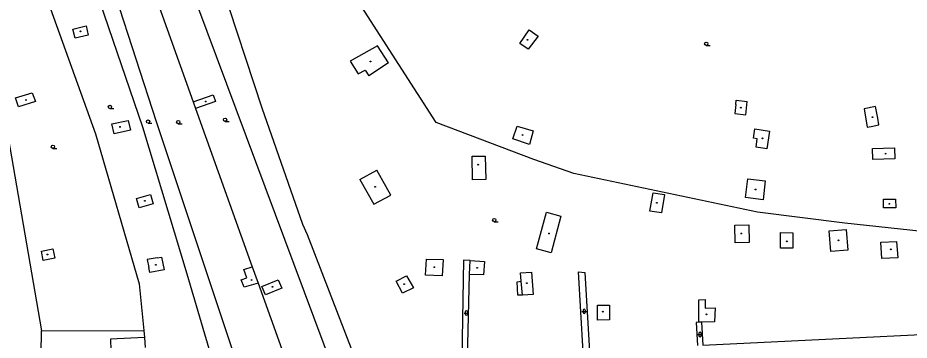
# Model space of a CAD drawing. Extents: x -600309 to -598967, y -1161267 to -1160292.
# Drawn here: x -599727.7 to -599527.1, y -1160865.5 to -1160793 of the extents above; entities that cross this region are included whole.
import ezdxf

# ---------------------------------------------------------------- set-up
doc = ezdxf.new("R2010")
doc.units = 0
for name, color, linetype in [('Level 11', 7, 'Continuous'), ('Level 36', 7, 'Continuous'), ('Level 39', 7, 'Continuous'), ('Level 51', 7, 'Continuous'), ('Level 52', 7, 'Continuous'), ('Level 54', 7, 'Continuous')]:
    doc.layers.add(name, color=color, linetype=linetype)

msp = doc.modelspace()

# ---------------------------------------------------------------- linework, layer by layer
at = {"layer": 'Level 11'}
msp.add_lwpolyline([(-599622.419, -1160829.376), (-599625.372, -1160829.434), (-599625.476, -1160824.132), (-599622.523, -1160824.075), (-599622.419, -1160829.376)], dxfattribs=at)
at = {"layer": 'Level 36'}
for p, q in [((-599572.77, -1160799.175), (-599571.895, -1160799.175)), ((-599707.01, -1160813.395), (-599706.135, -1160813.395)), ((-599698.42, -1160816.685), (-599697.545, -1160816.685)), ((-599691.61, -1160816.815), (-599690.735, -1160816.815)), ((-599681.07, -1160816.275), (-599680.195, -1160816.275)), ((-599719.81, -1160822.375), (-599718.935, -1160822.375)), ((-599620.48, -1160838.855), (-599619.605, -1160838.855)), ((-599627.276, -1160859.426), (-599626.276, -1160859.426)), ((-599627.026, -1160859.176), (-599627.026, -1160859.676)), ((-599626.526, -1160859.176), (-599626.526, -1160859.676)), ((-599600.746, -1160859.046), (-599599.746, -1160859.046)), ((-599600.496, -1160858.796), (-599600.496, -1160859.296)), ((-599599.996, -1160858.796), (-599599.996, -1160859.296)), ((-599574.676, -1160864.236), (-599573.676, -1160864.236)), ((-599574.426, -1160863.986), (-599574.426, -1160864.486)), ((-599573.926, -1160863.986), (-599573.926, -1160864.486))]:
    msp.add_line(p, q, dxfattribs=at)
for centre in [(-599572.7701, -1160798.7999), (-599707.0101, -1160813.0199), (-599698.4201, -1160816.3099), (-599691.6101, -1160816.4399), (-599681.0701, -1160815.8999), (-599719.8101, -1160821.9999), (-599620.4801, -1160838.4799)]:
    msp.add_circle(centre, 0.375, dxfattribs=at)
for centre, start, end in [((-599626.7757, -1160859.1763), 0, 180), ((-599600.2457, -1160858.7963), 0, 180), ((-599600.2457, -1160859.2963), 180, 0), ((-599626.7757, -1160859.6763), 180, 0), ((-599574.1757, -1160863.9863), 0, 180), ((-599574.1757, -1160864.4863), 180, 0)]:
    msp.add_arc(centre, 0.25, start, end, dxfattribs=at)
at = {"layer": 'Level 39'}
for centre, radius in [((-599713.64, -1160796), 0.09), ((-599713.64, -1160796), 0.0398), ((-599613.03, -1160797.93), 0.09), ((-599613.03, -1160797.93), 0.0398), ((-599648.36, -1160802.81), 0.09), ((-599648.36, -1160802.81), 0.0398), ((-599725.89, -1160811.46), 0.09), ((-599725.89, -1160811.46), 0.0398), ((-599685.44, -1160811.82), 0.09), ((-599685.44, -1160811.82), 0.0398), ((-599565, -1160813.19), 0.09), ((-599565, -1160813.19), 0.0398), ((-599535.38, -1160815.33), 0.09), ((-599535.38, -1160815.33), 0.0398), ((-599704.7199, -1160817.53), 0.09), ((-599704.7199, -1160817.53), 0.0398), ((-599614.1, -1160819.35), 0.09), ((-599614.1, -1160819.35), 0.0398), ((-599560.12, -1160820.09), 0.09), ((-599560.12, -1160820.09), 0.0398), ((-599532.4, -1160823.54), 0.09), ((-599532.4, -1160823.54), 0.0398), ((-599624.13, -1160826.03), 0.09), ((-599624.13, -1160826.03), 0.0398), ((-599647.29, -1160831.01), 0.09), ((-599647.29, -1160831.01), 0.0398), ((-599561.67, -1160831.63), 0.09), ((-599561.67, -1160831.63), 0.0398), ((-599699.13, -1160834.18), 0.09), ((-599699.13, -1160834.18), 0.0398), ((-599583.9099, -1160834.6), 0.09), ((-599583.9099, -1160834.6), 0.0398), ((-599531.57, -1160834.84), 0.09), ((-599531.57, -1160834.84), 0.0398), ((-599608.18, -1160841.5), 0.09), ((-599608.18, -1160841.5), 0.0398), ((-599564.88, -1160841.5), 0.09), ((-599564.88, -1160841.5), 0.0398), ((-599554.65, -1160843.28), 0.09), ((-599554.65, -1160843.28), 0.0398), ((-599542.99, -1160843.05), 0.09), ((-599542.99, -1160843.05), 0.0398), ((-599531.21, -1160845.07), 0.09), ((-599531.21, -1160845.07), 0.0398), ((-599721.07, -1160846.26), 0.09), ((-599721.07, -1160846.26), 0.0398), ((-599696.6599, -1160848.55), 0.09), ((-599696.6599, -1160848.55), 0.0398), ((-599633.99, -1160849.11), 0.09), ((-599633.99, -1160849.11), 0.0398), ((-599624.36, -1160849.23), 0.09), ((-599624.36, -1160849.23), 0.0398), ((-599675.1, -1160851.9699), 0.09), ((-599675.1, -1160851.9699), 0.0398), ((-599670.4, -1160853.51), 0.09), ((-599670.4, -1160853.51), 0.0398), ((-599640.78, -1160852.92), 0.09), ((-599640.78, -1160852.92), 0.0398), ((-599613.18, -1160852.68), 0.09), ((-599613.18, -1160852.68), 0.0398), ((-599596.05, -1160859.11), 0.09), ((-599596.05, -1160859.11), 0.0398), ((-599572.73, -1160859.7), 0.09), ((-599572.73, -1160859.7), 0.0398)]:
    msp.add_circle(centre, radius, dxfattribs=at)
at = {"layer": 'Level 51'}
for points in [[(-599673.46, -1160891.53), (-599679.15, -1160868.37), (-599696.51, -1160816.4099), (-599705.69, -1160788.09), (-599712.54, -1160765.57)], [(-599703.3, -1160769.87), (-599688.24, -1160811.9)], [(-599691.7199, -1160778.4), (-599650.25, -1160889.64)], [(-599723.06, -1160783.39), (-599710.25, -1160819.11)], [(-599682.02, -1160785.12), (-599672.8, -1160813.23)], [(-599709.25, -1160789.42), (-599699.68, -1160817.5)], [(-599633.54, -1160816.54), (-599650.4099, -1160790.42)], [(-599687.7199, -1160813.36), (-599674.95, -1160848.99)], [(-599672.8, -1160813.23), (-599663.65, -1160839.4099)], [(-599611.6, -1160824.89), (-599633.54, -1160816.54)], [(-599730.3, -1160817.74), (-599722.4099, -1160863.39)], [(-599710.25, -1160819.11), (-599700.44, -1160852.81)], [(-599699.68, -1160817.5), (-599689.69, -1160850.57)], [(-599602.56, -1160828.04), (-599611.6, -1160824.89)], [(-599561.2199, -1160836.7199), (-599602.56, -1160828.04)], [(-599541.58, -1160839.18), (-599561.2199, -1160836.7199)], [(-599663.65, -1160839.4099), (-599662.6, -1160841.71)], [(-599499.11, -1160843.78), (-599541.58, -1160839.18)], [(-599662.6, -1160841.71), (-599652.35, -1160868.39)], [(-599689.69, -1160850.57), (-599683.98, -1160869.95)], [(-599600.45, -1160868.14), (-599601.52, -1160850.12)], [(-599700.44, -1160852.81), (-599699.39, -1160863.35)], [(-599673.63, -1160852.6599), (-599657.18, -1160898.57)], [(-599615.36, -1160852.4099), (-599614.4099, -1160852.28)], [(-599615.1599, -1160855.43), (-599615.36, -1160852.4099)], [(-599614.11, -1160855.37), (-599615.1599, -1160855.43)], [(-599722.62, -1160879.05), (-599722.4099, -1160863.39)], [(-599722.4099, -1160863.39), (-599699.39, -1160863.35)], [(-599699.39, -1160863.35), (-599699.21, -1160864.94)], [(-599573.58, -1160866.6599), (-599490.67, -1160862.63)], [(-599699.21, -1160864.94), (-599706.86, -1160865.27)], [(-599706.86, -1160865.27), (-599706.8, -1160867.85)], [(-599699.21, -1160864.94), (-599699.05, -1160867.18)]]:
    msp.add_lwpolyline(points, dxfattribs=at)
at = {"layer": 'Level 52'}
for points in [[(-599715.38, -1160795.49), (-599712.36, -1160794.75)], [(-599712.36, -1160794.75), (-599711.89, -1160796.88)], [(-599714.79, -1160797.58), (-599715.38, -1160795.49)], [(-599711.89, -1160796.88), (-599714.79, -1160797.58)], [(-599614.74, -1160798.77), (-599612.64, -1160795.69)], [(-599610.64, -1160797.13), (-599612.89, -1160800)], [(-599612.64, -1160795.69), (-599610.64, -1160797.13)], [(-599646.79, -1160799.31), (-599652.94, -1160802.7199)], [(-599644.32, -1160803.13), (-599646.79, -1160799.31)], [(-599612.89, -1160800), (-599614.74, -1160798.77)], [(-599652.94, -1160802.7199), (-599651.14, -1160805.6)], [(-599644.32, -1160803.13), (-599648.74, -1160805.99)], [(-599651.14, -1160805.6), (-599649.56, -1160804.7199)], [(-599649.56, -1160804.7199), (-599648.74, -1160805.99)], [(-599728.2199, -1160810.99), (-599724.5, -1160809.82)], [(-599727.57, -1160812.98), (-599728.2199, -1160810.99)], [(-599724.5, -1160809.82), (-599723.77, -1160811.83)], [(-599688.24, -1160811.9), (-599683.73, -1160810.33)], [(-599683.73, -1160810.33), (-599683.21, -1160811.78)], [(-599723.77, -1160811.83), (-599727.57, -1160812.98)], [(-599688.24, -1160811.9), (-599687.7199, -1160813.36)], [(-599683.21, -1160811.78), (-599687.7199, -1160813.36)], [(-599566.11, -1160812.46), (-599566.32, -1160814.54)], [(-599566.11, -1160812.46), (-599566.02, -1160811.52)], [(-599566.02, -1160811.52), (-599563.57, -1160811.77)], [(-599563.88, -1160814.82), (-599563.57, -1160811.77)], [(-599534.65, -1160812.96), (-599537.26, -1160813.45)], [(-599534.19, -1160815.58), (-599534.65, -1160812.96)], [(-599566.32, -1160814.54), (-599563.88, -1160814.82)], [(-599537.26, -1160813.45), (-599536.59, -1160817.58)], [(-599706.56, -1160816.86), (-599702.9099, -1160816.06)], [(-599706.03, -1160819.1), (-599706.56, -1160816.86)], [(-599702.9099, -1160816.06), (-599702.37, -1160818.27)], [(-599616.28, -1160820.19), (-599615.36, -1160817.36)], [(-599615.36, -1160817.36), (-599611.71, -1160818.44)], [(-599535.67, -1160817.45), (-599533.95, -1160817.08)], [(-599533.95, -1160817.08), (-599534.19, -1160815.58)], [(-599702.37, -1160818.27), (-599706.03, -1160819.1)], [(-599611.71, -1160818.44), (-599612.58, -1160821.4699)], [(-599562.12, -1160820.05), (-599561.85, -1160817.99)], [(-599561.85, -1160817.99), (-599558.55, -1160818.51)], [(-599558.55, -1160818.51), (-599559.1599, -1160822.44)], [(-599536.59, -1160817.58), (-599535.67, -1160817.45)], [(-599612.58, -1160821.4699), (-599616.28, -1160820.19)], [(-599561.33, -1160820.18), (-599562.12, -1160820.05)], [(-599561.55, -1160822.06), (-599561.33, -1160820.18)], [(-599559.1599, -1160822.44), (-599561.55, -1160822.06)], [(-599535.36, -1160822.4099), (-599530.37, -1160822.23)], [(-599535.31, -1160824.83), (-599535.36, -1160822.4099)], [(-599530.37, -1160822.23), (-599530.3, -1160824.68)], [(-599530.3, -1160824.68), (-599535.31, -1160824.83)], [(-599650.74, -1160829.38), (-599646.95, -1160827.24)], [(-599643.75, -1160832.92), (-599646.95, -1160827.24)], [(-599650.74, -1160829.38), (-599647.6, -1160834.93)], [(-599563.94, -1160833.4), (-599563.42, -1160829.19)], [(-599563.42, -1160829.19), (-599559.49, -1160829.6599)], [(-599559.49, -1160829.6599), (-599560, -1160833.94)], [(-599701, -1160833.6), (-599697.84, -1160832.77)], [(-599697.84, -1160832.77), (-599697.28, -1160834.83)], [(-599647.6, -1160834.93), (-599643.75, -1160832.92)], [(-599585.45, -1160836.49), (-599584.74, -1160832.35)], [(-599584.74, -1160832.35), (-599582.21, -1160832.73)], [(-599582.21, -1160832.73), (-599582.87, -1160836.88)], [(-599560, -1160833.94), (-599563.94, -1160833.4)], [(-599700.45, -1160835.7199), (-599701, -1160833.6)], [(-599697.28, -1160834.83), (-599700.45, -1160835.7199)], [(-599532.9099, -1160833.8), (-599530.19, -1160833.78)], [(-599532.9, -1160835.74), (-599532.9099, -1160833.8)], [(-599530.19, -1160833.78), (-599530.11, -1160835.7199)], [(-599610.96, -1160844.96), (-599608.76, -1160836.7199)], [(-599608.76, -1160836.7199), (-599605.48, -1160837.59)], [(-599582.87, -1160836.88), (-599585.45, -1160836.49)], [(-599530.11, -1160835.7199), (-599532.9, -1160835.74)], [(-599605.48, -1160837.59), (-599607.68, -1160845.83)], [(-599566.37, -1160839.62), (-599563.2199, -1160839.54)], [(-599566.27, -1160843.6), (-599566.37, -1160839.62)], [(-599563.2199, -1160839.54), (-599563.15, -1160843.54)], [(-599556.05, -1160844.82), (-599556.04, -1160841.32)], [(-599556.04, -1160841.32), (-599553.3, -1160841.4)], [(-599553.3, -1160841.4), (-599553.29, -1160844.82)], [(-599545.1, -1160840.94), (-599541.28, -1160840.6)], [(-599544.7, -1160845.56), (-599545.1, -1160840.94)], [(-599541.28, -1160840.6), (-599540.88, -1160845.23)], [(-599533.5, -1160843.5), (-599529.92, -1160843.29)], [(-599529.92, -1160843.29), (-599529.67, -1160846.96)], [(-599722.42, -1160845.46), (-599719.86, -1160844.95)], [(-599722.03, -1160847.59), (-599722.42, -1160845.46)], [(-599719.86, -1160844.95), (-599719.39, -1160847.05)], [(-599607.68, -1160845.83), (-599610.96, -1160844.96)], [(-599563.15, -1160843.54), (-599566.27, -1160843.6)], [(-599553.29, -1160844.82), (-599556.05, -1160844.82)], [(-599540.88, -1160845.23), (-599544.7, -1160845.56)], [(-599533.24, -1160847.12), (-599533.5, -1160843.5)], [(-599719.39, -1160847.05), (-599722.03, -1160847.59)], [(-599696.33, -1160847), (-599698.58, -1160847.39)], [(-599698.58, -1160847.39), (-599698.23, -1160849.18)], [(-599696.33, -1160847), (-599695.36, -1160846.81)], [(-599695.36, -1160846.81), (-599694.79, -1160849.71)], [(-599635.99, -1160850.92), (-599635.75, -1160847.26)], [(-599635.75, -1160847.26), (-599631.99, -1160847.39)], [(-599631.99, -1160847.39), (-599632.18, -1160851.03)], [(-599529.67, -1160846.96), (-599533.24, -1160847.12)], [(-599698.02, -1160850.26), (-599698.23, -1160849.18)], [(-599676.87, -1160849.64), (-599674.95, -1160848.99)], [(-599674.95, -1160848.99), (-599673.63, -1160852.6599)], [(-599626.07, -1160850.73), (-599625.88, -1160847.6)], [(-599625.88, -1160847.6), (-599622.67, -1160847.8)], [(-599622.67, -1160847.8), (-599622.88, -1160850.82)], [(-599694.79, -1160849.71), (-599698.02, -1160850.26)], [(-599676.2, -1160851.52), (-599676.87, -1160849.64)], [(-599642.57, -1160852.23), (-599640.26, -1160851.05)], [(-599640.26, -1160851.05), (-599638.7, -1160853.76)], [(-599632.18, -1160851.03), (-599635.99, -1160850.92)], [(-599622.88, -1160850.82), (-599626.07, -1160850.73)], [(-599614.59, -1160850.35), (-599612.13, -1160850.24)], [(-599614.4099, -1160852.28), (-599614.59, -1160850.35)], [(-599612.13, -1160850.24), (-599611.75, -1160855.23)], [(-599677.43, -1160851.93), (-599676.2, -1160851.52)], [(-599676.76, -1160853.62), (-599677.43, -1160851.93)], [(-599673.63, -1160852.6599), (-599676.76, -1160853.62)], [(-599672.82, -1160853.44), (-599669.14, -1160851.9099)], [(-599671.96, -1160855.34), (-599672.82, -1160853.44)], [(-599669.14, -1160851.9099), (-599668.32, -1160853.81)], [(-599641.18, -1160854.96), (-599642.57, -1160852.23)], [(-599614.11, -1160855.37), (-599614.4099, -1160852.28)], [(-599668.32, -1160853.81), (-599671.96, -1160855.34)], [(-599638.7, -1160853.76), (-599641.18, -1160854.96)], [(-599611.75, -1160855.23), (-599614.11, -1160855.37)], [(-599574.48, -1160861.48), (-599574.46, -1160856.4099)], [(-599574.46, -1160856.4099), (-599573.03, -1160856.39)], [(-599573.03, -1160856.39), (-599573.02, -1160858.35)], [(-599597.25, -1160857.64), (-599594.57, -1160857.63)], [(-599597.24, -1160861.03), (-599597.25, -1160857.64)], [(-599594.57, -1160857.63), (-599594.56, -1160860.98)], [(-599573.02, -1160858.35), (-599570.79, -1160858.23)], [(-599570.79, -1160858.23), (-599570.92, -1160861.39)], [(-599594.56, -1160860.98), (-599597.24, -1160861.03)], [(-599573.86, -1160861.5), (-599574.48, -1160861.48)], [(-599570.92, -1160861.39), (-599573.86, -1160861.5)]]:
    msp.add_lwpolyline(points, dxfattribs=at)
at = {"layer": 'Level 54'}
for points in [[(-599627.38, -1160847.48), (-599627.82, -1160869.65)], [(-599625.88, -1160847.6), (-599627.38, -1160847.48)], [(-599626.49, -1160869.55), (-599626.07, -1160850.73)], [(-599601.52, -1160850.12), (-599600.07, -1160850.31)], [(-599600.07, -1160850.31), (-599599.06, -1160868.1)], [(-599574.48, -1160861.48), (-599575.05, -1160861.51)], [(-599575.05, -1160861.51), (-599574.76, -1160866.75)], [(-599573.86, -1160861.5), (-599573.58, -1160866.6599)]]:
    msp.add_lwpolyline(points, dxfattribs=at)

doc.saveas('drawing.dxf')
